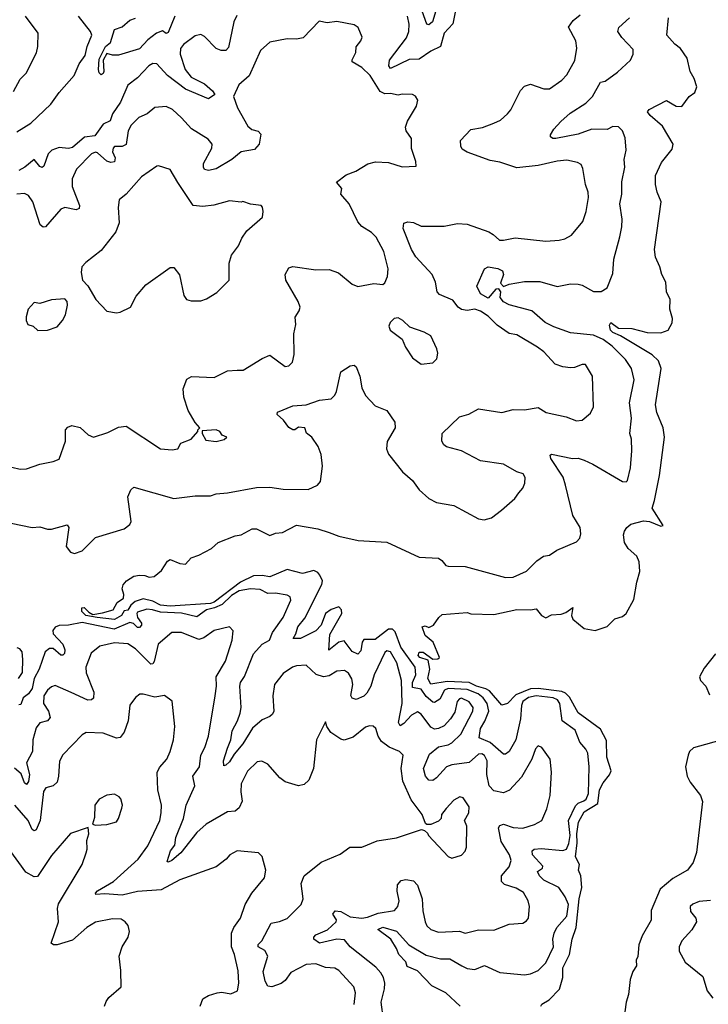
# Model space of a CAD drawing. Extents: x 2199565 to 2323334, y 894172 to 1018966.
# Tile 420 of 440: x 2312500 to 2316093, y 987024 to 992166. Entities that reach past the tile are written whole.
import ezdxf

# ---------------------------------------------------------------- set-up
doc = ezdxf.new("R2010")
doc.units = 0

msp = doc.modelspace()

# ---------------------------------------------------------------- linework, layer by layer
at = {"layer": '0CON10XD'}
for points in [[(2314774.3, 992214.3), (2314759.7, 992145), (2314714.2, 992095), (2314696.7, 992025), (2314645, 992001.4), (2314585, 991960), (2314532.8, 991957.2), (2314435, 991911.8), (2314425.4, 991925.4), (2314430.4, 991955), (2314518.7, 992071.3), (2314530.3, 992105), (2314531.9, 992141.9), (2314523.1, 992185)], [(2314671.9, 992211.9), (2314654.6, 992155), (2314635, 992138.2), (2314625, 992143.3), (2314591.4, 992235)], [(2312459.1, 989829.1), (2312502, 989818), (2312535, 989820), (2312605, 989845.7), (2312675, 989858), (2312705, 989871.2), (2312739.4, 989965), (2312738.8, 990025), (2312751.2, 990038.8), (2312772.7, 990047.3), (2312815, 990035.7), (2312857.8, 989997.8), (2312885, 989986), (2312959.7, 990010.3), (2313015, 990038), (2313055, 990044), (2313235, 989925.8), (2313295, 989919.2), (2313325, 989924.2), (2313340, 989955), (2313395, 989976.2), (2313430, 990015), (2313430, 990025), (2313440, 990035), (2313415, 990062.5), (2313378.9, 990125), (2313356.5, 990195), (2313352.3, 990237.7), (2313372.1, 990287.9), (2313397, 990303), (2313515, 990296.8), (2313585, 990332.9), (2313635, 990335.6), (2313666.2, 990335), (2313765, 990397.3), (2313805, 990414.3), (2313885, 990354), (2313905, 990358), (2313922.7, 990377.3), (2313931.7, 990418.3), (2313929.6, 990525), (2313941.1, 990575), (2313936.8, 990613.2), (2313958, 990645), (2313963.3, 990665), (2313953.2, 990695), (2313888.8, 990805), (2313885.5, 990834.5), (2313905, 990870.8), (2313925, 990876.7), (2314045, 990859.1), (2314115, 990861.8), (2314163.9, 990843.9), (2314235, 990784.3), (2314265, 990773.1), (2314347.7, 990787.7), (2314395, 990783.8), (2314405, 990792.5), (2314420, 990825), (2314422, 990865), (2314399.5, 990955), (2314360.2, 991030.2), (2314335, 991054.2), (2314285, 991085.7), (2314265, 991110), (2314219.4, 991205), (2314175.8, 991255), (2314180.8, 991285), (2314153.2, 991316.8), (2314203.6, 991356.4), (2314254.5, 991375.5), (2314317, 991413), (2314357, 991423), (2314425, 991420), (2314495, 991398), (2314568.3, 991401.7), (2314567.5, 991425), (2314543.9, 991493.9), (2314544, 991545), (2314516.7, 991585), (2314513.8, 991605), (2314523.6, 991636.4), (2314570, 991715), (2314576.7, 991745), (2314565.9, 991765.9), (2314550, 991775), (2314495, 991777.5), (2314475, 991771.2), (2314435, 991780.5), (2314405, 991777.9), (2314381.3, 991791.3), (2314328.8, 991875), (2314285, 991915.9), (2314234.6, 991945), (2314234.1, 991955.9), (2314253.8, 991995), (2314256.5, 992023.5), (2314280, 992055), (2314287.1, 992075), (2314266.7, 992125), (2314245, 992138.8), (2314155, 992155.8), (2314105, 992150), (2314062.3, 992157.7), (2313978.8, 992071.2), (2313945, 992064.5), (2313895, 992065.4), (2313805, 992048), (2313756, 992005), (2313697.6, 991872.4), (2313644, 991825), (2313615.6, 991765), (2313636.2, 991705), (2313690.5, 991610.5), (2313711.7, 991591.7), (2313745, 991582.9), (2313758.2, 991568.2), (2313749.5, 991515), (2313725, 991488.1), (2313655, 991475.5), (2313606.4, 991435), (2313525, 991386.4), (2313485, 991378.6), (2313465, 991384), (2313458.6, 991395), (2313459.1, 991415), (2313502.2, 991495), (2313505, 991516.7), (2313482.6, 991542.6), (2313396.1, 991596.1), (2313345, 991652.9), (2313296.8, 991696.8), (2313265, 991712.5), (2313205, 991706.7), (2313165, 991674.3), (2313121.9, 991655), (2313081.8, 991615), (2313066, 991585), (2313055, 991514.5), (2313035, 991503.2), (2312995, 991503.1), (2312987.8, 991495), (2312984.7, 991475), (2312997.5, 991445), (2312995, 991424.4), (2312975, 991420.3), (2312955, 991426.4), (2312905, 991470.4), (2312895, 991473.5), (2312874.2, 991465), (2312795.5, 991384.5), (2312773.1, 991335), (2312774.5, 991295), (2312812.1, 991195), (2312809.8, 991180.2), (2312795, 991172.5), (2312735.4, 991184.6), (2312715, 991177.1), (2312635, 991083.8), (2312621.6, 991081.6), (2312606.8, 991095), (2312569.1, 991215), (2312545, 991248.6), (2312525, 991258.9), (2312485, 991255.5)], [(2312468.3, 991791.7), (2312502, 991855), (2312533.2, 991886.8), (2312587.9, 991992.1), (2312594.1, 992025.9), (2312595.7, 992095), (2312530.6, 992185)], [(2312485, 991580.4), (2312557.8, 991625), (2312662.1, 991725), (2312705.4, 991785), (2312784.4, 991875), (2312809.4, 991935), (2312841.7, 991978.3), (2312851.8, 992025), (2312876.4, 992085), (2312869.5, 992105), (2312807.5, 992185)], [(2313632.8, 992187.2), (2313617.6, 992155), (2313590.1, 992019.9), (2313575, 992005.3), (2313551.2, 992005), (2313525, 992016.1), (2313465, 992077.9), (2313445, 992088.2), (2313415, 992082.3), (2313353.9, 992036.1), (2313339.6, 992015), (2313337.9, 991985), (2313362.6, 991905), (2313395, 991865.3), (2313465, 991830.4), (2313505.4, 991795), (2313517.8, 991775), (2313485, 991751.9), (2313365, 991803.5), (2313270.7, 991875), (2313215.6, 991935), (2313195, 991936.5), (2313174.4, 991925), (2313115, 991862.5), (2313065, 991823.1), (2313026, 991735), (2312983.9, 991675), (2312971.7, 991638.3), (2312935, 991619.6), (2312891.5, 991558.5), (2312838.4, 991551.6), (2312775, 991498), (2312755, 991493.5), (2312705, 991499), (2312667.5, 991485), (2312649.1, 991465), (2312625, 991401.2), (2312616.7, 991393.3), (2312605, 991398.6), (2312575, 991435.6), (2312526.7, 991395), (2312495, 991377.6)], [(2314798.1, 987015), (2314724.2, 987084.2), (2314650.5, 987120.5), (2314575, 987200), (2314521.5, 987221.5), (2314515, 987246.9), (2314478, 987285), (2314467.1, 987315), (2314436.9, 987365), (2314369.4, 987415), (2314395, 987426.4), (2314465.7, 987405.7), (2314530.4, 987335), (2314620.8, 987280.8), (2314695, 987261.6), (2314745, 987261.8), (2314806.5, 987225), (2314835, 987211.4), (2314875, 987206.6), (2314925, 987227.3), (2315005, 987191.3), (2315135, 987177.9), (2315166, 987184), (2315205, 987201.4), (2315245, 987241.4), (2315285.4, 987325), (2315282.1, 987365), (2315289.1, 987395), (2315302.5, 987425), (2315355, 987484.2), (2315363.3, 987545), (2315346.5, 987585), (2315313.6, 987633.6), (2315235, 987672.6), (2315212.2, 987695), (2315202.7, 987717.3), (2315228, 987735), (2315230, 987745), (2315176.4, 987805), (2315174.5, 987825), (2315185.4, 987834.6), (2315221.7, 987838.2), (2315335, 987827.5), (2315352.9, 987835), (2315365, 987864.3), (2315371.7, 987905), (2315363.8, 987985), (2315399.7, 988060.3), (2315415, 988074.7), (2315443, 988087), (2315455.6, 988095), (2315468.2, 988125), (2315471.1, 988265), (2315463.9, 988335), (2315455, 988356.9), (2315423.5, 988393.5), (2315398.2, 988455), (2315331.6, 988505), (2315319.4, 988595), (2315306.8, 988615), (2315283.1, 988625), (2315195, 988636), (2315155, 988627.1), (2315125, 988606), (2315117.7, 988585), (2315114, 988515), (2315088.6, 988405), (2315055, 988344.4), (2315035, 988330), (2315025, 988330), (2314955, 988391.9), (2314897.1, 988415), (2314903.9, 988465), (2314927.4, 988502.6), (2314947.7, 988555), (2314939.4, 988595), (2314918.4, 988625), (2314892.3, 988645), (2314835, 988668.3), (2314736.6, 988673.4), (2314716.3, 988665), (2314692.2, 988617.8), (2314665, 988600.4), (2314655, 988602.5), (2314621.9, 988631.9), (2314595, 988669.5), (2314548.9, 988678.9), (2314549.8, 988705), (2314566.8, 988745), (2314563.4, 988785), (2314489.7, 988889.7), (2314460.1, 988970.1), (2314445, 988984), (2314425, 988983.3), (2314355, 988929.6), (2314295, 988929.7), (2314286.2, 988915), (2314280, 988870), (2314265, 988852.7), (2314235, 988866.9), (2314192.7, 988922.7), (2314165, 988914.7), (2314112.8, 988872.8), (2314119.1, 988955), (2314181.8, 989065), (2314178.9, 989085), (2314165, 989099.6), (2314125, 989086.4), (2314095.4, 989065), (2314072.6, 989005), (2314045.5, 988974.5), (2313965, 988934.4), (2313927.5, 988935), (2313941.4, 988958.6), (2313950.9, 988995), (2313988.5, 989041.5), (2314076.1, 989216.1), (2314079.2, 989235), (2314066.4, 989265), (2314055, 989279.6), (2314035, 989290), (2313975, 989274.3), (2313895, 989295.7), (2313805, 989255.8), (2313765, 989263), (2313719.1, 989260.9), (2313651.7, 989228.3), (2313515.5, 989125), (2313495, 989117.8), (2313285, 989102.8), (2313235, 989108.9), (2313195, 989128.7), (2313145, 989142.4), (2313101.9, 989128.1), (2313080.6, 989109.4), (2313065, 989082.3), (2313045, 989078.8), (2313031.1, 989055), (2312995, 989033.5), (2312904.3, 989044.3), (2312845, 989055.4), (2312824.6, 989075), (2312824.6, 989095.4), (2312836.7, 989096.7), (2312861.2, 989071.2), (2312880.7, 989060.7), (2312931.9, 989068.1), (2312987.5, 989085), (2313008.3, 989121.7), (2313041.2, 989145), (2313042.9, 989165), (2313034.5, 989194.5), (2313039.7, 989215), (2313056.4, 989235), (2313095, 989259.6), (2313125, 989265.2), (2313153.1, 989263.1), (2313175, 989254), (2313201.7, 989258.3), (2313239.6, 989290.4), (2313270.9, 989339.1), (2313285, 989347.5), (2313335, 989326.2), (2313365, 989323.3), (2313393.9, 989356.1), (2313435, 989370), (2313500, 989405), (2313536.2, 989435), (2313625, 989470), (2313655, 989475.8), (2313713.1, 989506.9), (2313735, 989507.3), (2313805, 989472.7), (2313835, 989484.5), (2313872.1, 989487.9), (2313945, 989527.1), (2314055, 989506.8), (2314115, 989487.8), (2314165, 989469.7), (2314267, 989447), (2314415, 989437.5), (2314585, 989358.6), (2314685, 989354.3), (2314702.6, 989342.6), (2314724, 989315), (2314735, 989311.4), (2314825, 989310.7), (2315035, 989253.1), (2315074.4, 989255.6), (2315145, 989285.8), (2315199.3, 989340.7), (2315233.3, 989365), (2315265, 989369.2), (2315303.3, 989395), (2315405, 989440), (2315422.3, 989457.7), (2315428.1, 989481.9), (2315424.5, 989515), (2315386.7, 989576.7), (2315348.1, 989735), (2315336.4, 989776.4), (2315271.4, 989875), (2315268.8, 989891.2), (2315275, 989897.1), (2315385, 989874.5), (2315415, 989875.5), (2315445, 989865.8), (2315490.8, 989845), (2315645, 989754.4), (2315665, 989753.2), (2315671.2, 989758.8), (2315688.2, 989825), (2315694.5, 989915), (2315692.2, 989975), (2315684.5, 990005), (2315692.5, 990085), (2315682.3, 990165), (2315706.2, 990285), (2315691.8, 990345), (2315662, 990392), (2315591.2, 990461.2), (2315545, 990495.7), (2315495, 990518.1), (2315375, 990531.4), (2315287.2, 990562.8), (2315241.9, 990585), (2315172.9, 990645), (2315055, 990676.6), (2315025, 990691.8), (2315007.4, 990715), (2315011, 990745), (2315000.5, 990760.5), (2314985, 990758.8), (2314945, 990712), (2314904.3, 990735), (2314885.8, 990775), (2314925.9, 990864.1), (2314945, 990875.4), (2314995, 990866.9), (2315018.8, 990855), (2315024.2, 990835), (2315009.5, 990789.5), (2315025, 990773.1), (2315055, 990785.5), (2315135, 990798.2), (2315215, 990798.5), (2315305, 990772.3), (2315375, 990786.4), (2315415, 990785.4), (2315435, 990780.4), (2315495, 990746.2), (2315535, 990746.2), (2315565, 990765.8), (2315595, 990840), (2315601.1, 990915), (2315632.1, 991032.1), (2315642.7, 991085), (2315643.6, 991125), (2315631.5, 991205), (2315641.8, 991255), (2315641.4, 991318.6), (2315657.9, 991395), (2315653.6, 991435), (2315664.5, 991485), (2315659.7, 991549.7), (2315645, 991586.2), (2315625, 991605.8), (2315595, 991608.1), (2315565, 991592.5), (2315485.9, 991594.1), (2315415, 991568.6), (2315297.5, 991545), (2315282.5, 991545), (2315270, 991555), (2315270, 991565), (2315288.1, 991595), (2315323.5, 991635), (2315371.7, 991678.3), (2315455, 991730.4), (2315488.9, 991765), (2315530.9, 991839.1), (2315555, 991844.2), (2315618.7, 991891.3), (2315687.1, 991955), (2315701.4, 991985), (2315700.7, 992010.7), (2315642.4, 992072.4), (2315622.1, 992105), (2315626.7, 992125), (2315682.2, 992175)], [(2313308.8, 992185), (2313275, 992098.9), (2313265, 992094.4), (2313245, 992107.8), (2313214.2, 992095.7), (2313168.9, 992061.1), (2313125, 992013.3), (2313015, 991981.2), (2312985, 991981.2), (2312955, 991990), (2312935.8, 991955), (2312939.1, 991895), (2312935, 991884), (2312925, 991878.6), (2312915, 991888), (2312911.1, 991905), (2312915, 991960), (2312948.1, 992025), (2312973.8, 992046.2), (2312994.8, 992115.2), (2313035, 992128.4), (2313075, 992162.9), (2313105, 992174.5)], [(2313081.9, 989545), (2313064.2, 989675), (2313079.5, 989710.5), (2313095.8, 989724.2), (2313305, 989665.6), (2313415, 989678.9), (2313495, 989680), (2313525, 989689.5), (2313585, 989694.6), (2313735, 989722.2), (2313805, 989724.4), (2313875, 989714.4), (2314005, 989712.5), (2314053.3, 989735), (2314069.2, 989755), (2314080, 989835), (2314073.2, 989895), (2314057.7, 989937.7), (2314024, 989985), (2313996.4, 990006.4), (2313987.5, 990035), (2313955, 990038.8), (2313935.8, 990024.2), (2313925, 990024.3), (2313905, 990035.7), (2313876.7, 990075), (2313843.8, 990105), (2313845, 990116.2), (2313925, 990149.5), (2313995, 990154.6), (2314065, 990179.5), (2314125, 990186.7), (2314144.4, 990205), (2314153.1, 990225), (2314175, 990327.5), (2314225, 990358), (2314245, 990362), (2314255, 990353.3), (2314274.4, 990305), (2314285, 990243.3), (2314303.7, 990203.7), (2314355, 990149.2), (2314416, 990125), (2314458, 990065), (2314459.2, 990035), (2314417, 989963), (2314414.2, 989925), (2314425, 989896.7), (2314497.5, 989805), (2314548.9, 989758.9), (2314585, 989710), (2314635, 989666), (2314675, 989644), (2314765, 989628.8), (2314895, 989558.8), (2314923.9, 989553.9), (2314962.5, 989565), (2315015, 989603.8), (2315083.3, 989665), (2315104.2, 989695.8), (2315125, 989720), (2315135.8, 989745), (2315138, 989775), (2315126.7, 989795), (2315094.3, 989804.3), (2315025, 989845.7), (2314905, 989862.2), (2314805, 989914.4), (2314726.7, 989935), (2314712.5, 989945), (2314702.5, 989965), (2314703.8, 990005), (2314795, 990092.5), (2314843.9, 990106.1), (2314895, 990133.6), (2315015.8, 990114.2), (2315075, 990130.5), (2315135, 990127.8), (2315205, 990140), (2315247.5, 990115), (2315351.7, 990091.7), (2315405, 990071.1), (2315435, 990074.2), (2315479.1, 990110.9), (2315494.3, 990145), (2315488.6, 990305), (2315452.5, 990365), (2315435, 990365.6), (2315395, 990348.9), (2315375, 990348.5), (2315335, 990353.3), (2315295, 990367.1), (2315235, 990431.4), (2315202, 990455), (2315095, 990520), (2315055, 990527.1), (2314991.4, 990571.4), (2314945, 990618.2), (2314905, 990643.8), (2314875, 990653.8), (2314835, 990647.5), (2314805, 990653.3), (2314788.6, 990665), (2314760.9, 990700.9), (2314690.9, 990730.9), (2314678.6, 990745), (2314669.5, 990795), (2314652.5, 990835), (2314566.9, 990926.9), (2314543.8, 990965), (2314501.8, 991075), (2314505, 991103.3), (2314525, 991110.8), (2314555, 991107.5), (2314595, 991088), (2314715, 991087.1), (2314785, 991101.9), (2314835, 991097.5), (2314947.8, 991057.8), (2314971.2, 991045), (2315003.3, 991015), (2315025, 991014), (2315085, 991026.2), (2315245, 991010), (2315315.7, 991014.3), (2315345, 991022), (2315378.8, 991041.2), (2315438, 991112), (2315456.2, 991165), (2315467.4, 991237.4), (2315466.5, 991265), (2315452.2, 991305), (2315438.1, 991388.1), (2315429.1, 991409.1), (2315410.9, 991420.9), (2315355, 991432.5), (2315305, 991427.5), (2315205, 991403.8), (2315095, 991392.7), (2315005, 991422.7), (2314955, 991430.8), (2314835, 991473.3), (2314809.3, 991489.3), (2314801.4, 991505), (2314800, 991535), (2314855, 991593.1), (2314915, 991603.6), (2314973.8, 991625), (2315008.1, 991641.9), (2315046.2, 991673.8), (2315063.1, 991695), (2315113.3, 991796.7), (2315135, 991818.9), (2315165, 991829.5), (2315235, 991804.2), (2315265, 991804.3), (2315329.5, 991850.5), (2315355, 991878), (2315397.4, 991952.6), (2315407.3, 992017.3), (2315401.9, 992055), (2315363.9, 992126.1), (2315388.3, 992161.7), (2315425, 992191.2)], [(2315635.5, 990515), (2315595, 990532.3), (2315582.2, 990545), (2315578.6, 990571.4), (2315585, 990583.8), (2315625, 990554.3), (2315695, 990552.9), (2315775, 990532.3), (2315845, 990530), (2315883.8, 990545), (2315905, 990582.5), (2315906.2, 990606.2), (2315892.9, 990655), (2315894.3, 990704.3), (2315876, 990745), (2315872, 990795), (2315850.8, 990835), (2315841.2, 990875), (2315818, 990925), (2315812.5, 990965), (2315847.9, 991215), (2315826.9, 991265), (2315818.6, 991305), (2315817.9, 991352.1), (2315849.6, 991420.4), (2315905, 991490), (2315909.2, 991515), (2315855, 991610), (2315790, 991665), (2315776.2, 991685), (2315785, 991696.7), (2315875, 991744.2), (2315925, 991714), (2315955, 991713.3), (2315993.1, 991765), (2316023.5, 991786.5), (2316032.9, 991815), (2316019.4, 991859.4), (2315998.6, 991895), (2315982.9, 991965), (2315948.5, 992015), (2315918.2, 992038.2), (2315876.4, 992085), (2315885, 992175.8)], [(2313005, 990634.4), (2313025, 990637.8), (2313078, 990665), (2313107.8, 990722.2), (2313158.9, 990781.1), (2313285, 990872), (2313305, 990871.2), (2313333.4, 990833.4), (2313355.8, 990725.8), (2313370, 990705), (2313395, 990698.1), (2313445, 990698.1), (2313475, 990707.5), (2313528.8, 990741.2), (2313593.3, 990805), (2313592.5, 990895), (2313604.3, 990935.7), (2313641.2, 990985), (2313658.8, 991025), (2313685, 991063.3), (2313767.5, 991135), (2313770, 991165), (2313767, 991187), (2313760, 991195), (2313705, 991202.5), (2313665, 991216.7), (2313655, 991212.5), (2313595, 991219.2), (2313512.7, 991197.3), (2313455, 991189.5), (2313405.2, 991195.2), (2313324.4, 991315), (2313285, 991383.8), (2313225, 991402), (2313215, 991401.2), (2313136, 991345), (2313056, 991255), (2313018.6, 991225), (2313013.3, 991185), (2313019.2, 991105), (2313002.4, 991057.6), (2312925, 990961.2), (2312845, 990898.8), (2312823.3, 990875), (2312820, 990845), (2312827.5, 990805), (2312856.1, 990776.1), (2312896.7, 990705), (2312955, 990643.3), (2313005, 990634.4)], [(2312595, 990542.5), (2312645, 990543.8), (2312695, 990561.2), (2312723.8, 990595), (2312738.8, 990625), (2312748.8, 990675), (2312746.7, 990695), (2312735, 990707.5), (2312665, 990703.3), (2312605, 990683.3), (2312575, 990688.8), (2312543.3, 990655), (2312533.3, 990615), (2312533.3, 990595), (2312542.5, 990575), (2312570, 990565), (2312595, 990542.5)], [(2314595, 990366.7), (2314655, 990373.8), (2314676.2, 990395), (2314681.2, 990425), (2314677.3, 990447.3), (2314646, 990515), (2314610, 990535), (2314535, 990560.8), (2314499.4, 990595), (2314475, 990609.6), (2314454.6, 990605.4), (2314432.5, 990585), (2314426.7, 990565), (2314433.3, 990545), (2314495, 990497.5), (2314513.3, 990455), (2314550.5, 990400.5), (2314595, 990366.7)], [(2315218.6, 987015), (2315224.5, 987025.5), (2315262.1, 987047.9), (2315317.2, 987102.7), (2315333.9, 987165), (2315333.8, 987215), (2315369.7, 987285), (2315383.5, 987365), (2315404.3, 987425.7), (2315419.6, 987575), (2315433.7, 987635), (2315428.8, 987695), (2315415.5, 987725), (2315421.6, 987755), (2315400.9, 987795), (2315408.4, 987868.4), (2315407.1, 987915), (2315416.8, 987975), (2315445, 988028.7), (2315516.2, 988073.8), (2315525.1, 988145), (2315545, 988181.5), (2315578.2, 988221.8), (2315586.8, 988243.2), (2315564.7, 988315), (2315561.5, 988401.5), (2315530.4, 988460.4), (2315415, 988545.9), (2315368.4, 988628.4), (2315348.8, 988648.8), (2315328.6, 988658.6), (2315205, 988672.9), (2315165, 988671.2), (2315088.8, 988641.2), (2315045, 988595.6), (2315016, 988586), (2314951, 988661), (2314932.4, 988672.4), (2314884.5, 988685), (2314845, 988704.5), (2314729.8, 988709.8), (2314645, 988696.7), (2314628.9, 988725), (2314640.9, 988775), (2314630.7, 988820.7), (2314587.5, 988835), (2314579.2, 988845), (2314585, 988862.5), (2314605, 988862.5), (2314655, 988826.7), (2314681.7, 988828.3), (2314690, 988835), (2314657.5, 988915), (2314615, 988950), (2314600, 988995), (2314615, 989000), (2314635, 988992.5), (2314660, 989005), (2314687.5, 989045), (2314705, 989060), (2314835, 989070), (2314855, 989063.3), (2314975, 989059.4), (2315095, 989086.4), (2315165, 989084), (2315195, 989090), (2315223.8, 989055), (2315245, 989043.3), (2315275, 989058.8), (2315325, 989062), (2315349.4, 989070.6), (2315386.4, 989096.4), (2315380, 989055), (2315386.1, 989036.1), (2315445, 988987.5), (2315503, 988977), (2315565, 988996.7), (2315605, 989036.7), (2315645, 989050), (2315665, 989065.8), (2315705, 989138), (2315721.1, 989228.9), (2315735.5, 989284.5), (2315733.3, 989335), (2315721.3, 989365), (2315675.6, 989405), (2315655.8, 989435), (2315650, 989475), (2315656, 989495), (2315667.5, 989515), (2315688.6, 989531.4), (2315755, 989549.7), (2315786.3, 989546.3), (2315845, 989521.9), (2315858, 989525), (2315800, 989615), (2315813.4, 989655), (2315839.3, 989785), (2315864.1, 989985), (2315858, 990035), (2315825, 990113.8), (2315817.9, 990155), (2315847.7, 990345), (2315833.3, 990385), (2315801.2, 990415), (2315635.5, 990515)], [(2313525, 989963.8), (2313567, 989973), (2313580, 989985), (2313557, 989997), (2313545, 990016.2), (2313525, 990024), (2313451.7, 990018.3), (2313452.5, 990005), (2313470.7, 989970.7), (2313525, 989963.8)], [(2312455, 989536.5), (2312565, 989514.4), (2312605, 989517.8), (2312645, 989505.6), (2312665.6, 989505.6), (2312747.8, 989527.8), (2312755.4, 989515), (2312741.9, 989415), (2312764.2, 989385), (2312785, 989378.5), (2312825, 989391.9), (2312895, 989461.1), (2313045, 989507.5), (2313075, 989530), (2313081.9, 989545)], [(2314398.8, 986945), (2314385.9, 987035), (2314404.3, 987105), (2314404.8, 987135), (2314399.2, 987165), (2314385, 987188.9), (2314357.8, 987217.8), (2314225, 987324.5), (2314195, 987361.1), (2314154.2, 987364.3), (2314065, 987344.1), (2314035.2, 987365), (2314035.2, 987375), (2314045, 987387.3), (2314106.2, 987413.9), (2314151.5, 987455), (2314153.3, 987465), (2314134.6, 987495), (2314146.8, 987513.2), (2314175, 987509.7), (2314225, 987481.2), (2314285, 987474.3), (2314315, 987479), (2314369.7, 987500.3), (2314455.7, 987514.3), (2314472.4, 987535), (2314480, 987565), (2314469, 987615), (2314471.7, 987648.3), (2314489.8, 987670.2), (2314514.5, 987675.5), (2314555, 987669.5), (2314575.7, 987645.7), (2314600.8, 987575), (2314602.9, 987512.9), (2314615.5, 987455.5), (2314625, 987434), (2314645, 987415.7), (2314685, 987401.4), (2314795, 987405.7), (2314825, 987395.7), (2314895, 987413.1), (2314975, 987411.4), (2315055, 987442.5), (2315125, 987448.6), (2315145, 987460), (2315155.8, 987475), (2315160.8, 987535), (2315153.1, 987565), (2315128.3, 987608.3), (2315090.4, 987630.4), (2315029.3, 987649.3), (2315014.4, 987665), (2315014.7, 987695.3), (2315055, 987742.5), (2315065.4, 987775), (2315056.2, 987805), (2315012.2, 987875), (2314999.4, 987945), (2315005, 987958.5), (2315025, 987964.6), (2315075, 987948.2), (2315125, 987943.9), (2315186.1, 987963.9), (2315224.2, 987985), (2315250, 988045), (2315267.5, 988115), (2315274.3, 988235.7), (2315268.9, 988305), (2315225, 988365.8), (2315205, 988374.2), (2315190.9, 988359.1), (2315173.3, 988305), (2315119.2, 988210.9), (2315056.6, 988143.4), (2315025, 988129.2), (2314975, 988139.2), (2314949.3, 988165), (2314937.4, 988225), (2314939.3, 988295), (2314925, 988323.8), (2314911.7, 988331.8), (2314895, 988330.5), (2314845, 988286.3), (2314755, 988275.5), (2314726.4, 988265), (2314675, 988206.7), (2314655, 988192.5), (2314635, 988195.6), (2314616.9, 988215), (2314606.4, 988255), (2314639.2, 988330.9), (2314685, 988369.6), (2314735, 988379.7), (2314755, 988390.3), (2314802.3, 988435), (2314864.5, 988555), (2314865.8, 988575), (2314845, 988604.5), (2314805, 988622.2), (2314795, 988620), (2314782.3, 988605), (2314770, 988550), (2314748.7, 988515), (2314715, 988477.9), (2314685, 988463.8), (2314665, 988461.8), (2314645, 988471.2), (2314595, 988540), (2314575, 988550.9), (2314545, 988533.7), (2314505, 988490.3), (2314485, 988479.3), (2314476.1, 988496.1), (2314496.6, 988595), (2314491.7, 988715), (2314468.2, 988808.2), (2314435, 988864.4), (2314415, 988870), (2314405, 988861.4), (2314350.4, 988745), (2314331.7, 988685), (2314311.2, 988648.8), (2314296.4, 988633.6), (2314255, 988615.9), (2314235, 988622.3), (2314227.2, 988637.2), (2314238.1, 988695), (2314233.5, 988723.5), (2314215, 988752.7), (2314195, 988768.2), (2314155, 988764.1), (2314115, 988739.2), (2314085, 988734.1), (2314047, 988747), (2313995, 988795.5), (2313945, 988792.3), (2313924.2, 988785), (2313875, 988751.2), (2313830.3, 988695), (2313820, 988635), (2313825.4, 988555), (2313819.8, 988540.2), (2313805, 988527.1), (2313765, 988510.5), (2313715, 988466.9), (2313665, 988383.9), (2313618.8, 988331.2), (2313595, 988291.3), (2313575, 988273.3), (2313565, 988270), (2313564.1, 988295), (2313585, 988361.4), (2313602.2, 988405), (2313608.1, 988451.9), (2313637.1, 988505), (2313650.9, 988545), (2313655.3, 988575), (2313648.2, 988685), (2313652, 988705), (2313673.4, 988736.6), (2313719.7, 988855), (2313765.2, 988904.8), (2313804.1, 988925.9), (2313818.7, 988965), (2313874.7, 989045), (2313914, 989135), (2313912, 989152), (2313895, 989160.8), (2313835, 989172), (2313795, 989169.2), (2313755, 989190.8), (2313704.7, 989194.7), (2313645, 989182.8), (2313605, 989159.1), (2313557.2, 989112.8), (2313516.2, 989093.8), (2313475, 989084), (2313425, 989047), (2313345, 989067.1), (2313235, 989072.1), (2313193.5, 989085), (2313163, 989087), (2313115, 989072.7), (2313110.4, 989065), (2313113.9, 989045), (2313135.7, 989015), (2313136.3, 989005), (2313125, 988991.9), (2313115, 988991.4), (2313093.1, 989013.1), (2313075, 989018.5), (2312993.2, 988983.2), (2312825, 989017.6), (2312755, 989004.3), (2312705, 989002.5), (2312685, 988993.3), (2312673.6, 988976.4), (2312675, 988959.2), (2312725.6, 988905.6), (2312736.2, 988875), (2312733.5, 988856.5), (2312725, 988846.8), (2312715, 988848.2), (2312675, 988882), (2312655, 988881.5), (2312632.9, 988865), (2312601.2, 988775), (2312575.2, 988725), (2312565, 988672.9), (2312545, 988644.8), (2312517.5, 988625), (2312505, 988590), (2312495, 988588)], [(2314245, 987023.8), (2314252.7, 987085), (2314242.9, 987115), (2314165, 987200.6), (2314145, 987212.5), (2314095, 987216.5), (2314045, 987236.5), (2313995, 987231.4), (2313915, 987190), (2313885, 987148.6), (2313865, 987132.2), (2313816, 987116), (2313795, 987119.2), (2313780, 987145), (2313770.5, 987195), (2313795.4, 987275.4), (2313778.8, 987305), (2313744.5, 987325), (2313744.2, 987335.8), (2313763.4, 987355), (2313811.7, 987448.3), (2313855, 987456.5), (2313895, 987472.2), (2313968.1, 987545), (2313978.6, 987575), (2313968.1, 987655), (2313985, 987695.7), (2314073, 987767), (2314172, 987808), (2314223.3, 987845), (2314285, 987845.5), (2314365, 987877.5), (2314465.7, 987894.3), (2314596.7, 987936.7), (2314612.5, 987932.5), (2314628.3, 987918.3), (2314632.5, 987905), (2314735.9, 987795.9), (2314755, 987788), (2314805, 987803.8), (2314825, 987823.3), (2314832, 987845), (2314833.9, 987953.9), (2314821.4, 987985), (2314844, 988025), (2314845.7, 988055.7), (2314815, 988102.5), (2314797, 988107), (2314765, 988091.2), (2314725, 988046), (2314701.2, 988015), (2314698.8, 987995), (2314685, 987980), (2314645, 987963.3), (2314625, 987962.5), (2314618.3, 987968.3), (2314600.8, 988015), (2314542.5, 988092.5), (2314498.7, 988188.7), (2314490.5, 988255), (2314500.6, 988325), (2314482, 988345), (2314427.6, 988367.6), (2314387.4, 988397.4), (2314371.1, 988425), (2314358.8, 988465), (2314345, 988476), (2314325, 988478), (2314305, 988471.4), (2314240.9, 988419.1), (2314193.2, 988403.2), (2314175, 988408.6), (2314124.1, 988444.1), (2314102.5, 988475), (2314095, 988500), (2314048, 988405), (2314032.9, 988255), (2314008.6, 988195), (2313985, 988172.9), (2313955, 988165.7), (2313885.5, 988185.5), (2313856.9, 988206.9), (2313795, 988277.5), (2313764.1, 988294.1), (2313738.7, 988291.3), (2313687.8, 988242.2), (2313656.2, 988175), (2313653.6, 988133.6), (2313661.1, 988085), (2313645, 988050), (2313625, 988033.3), (2313585, 988029.5), (2313472.9, 987965), (2313425, 987921.1), (2313341.5, 987815), (2313294.2, 987775), (2313275, 987766), (2313270, 987770), (2313286.8, 987825), (2313309.2, 987855), (2313314.8, 987895), (2313354.7, 987995), (2313368.5, 988065), (2313413.8, 988165), (2313403.2, 988215), (2313437.3, 988265), (2313444.7, 988325), (2313466.1, 988365), (2313485.7, 988424.3), (2313520.4, 988635), (2313527.5, 988685), (2313524.5, 988735), (2313573.1, 988816.9), (2313609.5, 988925), (2313614.2, 988975), (2313595, 988995.8), (2313515, 988976.9), (2313461.6, 988938.4), (2313435, 988929.6), (2313345, 988966.7), (2313293.3, 988965), (2313222.9, 988905), (2313201.4, 988815), (2313195, 988802), (2313185, 988799.7), (2313105, 988880.9), (2313065, 988907.5), (2312995, 988912.1), (2312918.8, 988895), (2312872.9, 988857.1), (2312844.5, 988785), (2312847.3, 988755), (2312887.5, 988655), (2312885, 988623.8), (2312875, 988614.2), (2312855, 988612.5), (2312767.6, 988652.4)], [(2312493.8, 988725), (2312513.7, 988756.3), (2312515.6, 988824.4), (2312512.5, 988865), (2312501.1, 988881.1), (2312486.1, 988886.1)], [(2316130.6, 988855), (2316071.2, 988778.8), (2316047.1, 988735), (2316052, 988715), (2316081.2, 988685), (2316100.5, 988640.5)], [(2312767.6, 988652.4), (2312685, 988688.8), (2312665, 988681.8), (2312645, 988665.5), (2312626.2, 988635), (2312623.2, 988595), (2312650.4, 988555), (2312658, 988522), (2312645, 988504.4), (2312605, 988493.3), (2312585, 988468.8), (2312567.9, 988405), (2312566.3, 988345), (2312534.6, 988285), (2312550.2, 988225), (2312545, 988188.5), (2312535, 988172), (2312525, 988180.4), (2312508, 988228), (2312473.4, 988256.6)], [(2313441.2, 987015), (2313455, 987052.5), (2313485, 987070), (2313530, 987085), (2313555, 987087.5), (2313601.7, 987078.3), (2313635.8, 987095), (2313643.3, 987135), (2313639.2, 987199.2), (2313620.4, 987285), (2313605.5, 987325), (2313605.6, 987395), (2313616.9, 987425), (2313651.8, 987475), (2313676.9, 987545), (2313711.2, 987605), (2313777.1, 987685), (2313784.4, 987725), (2313765.8, 987795.8), (2313745.6, 987815.6), (2313635, 987825.6), (2313596, 987805), (2313577.7, 987782.3), (2313525, 987742.5), (2313335, 987673.9), (2313237.9, 987622.1), (2313115, 987613.8), (2313035, 987594.8), (2312945, 987601.4), (2312897.5, 987597.5), (2312895.6, 987605), (2312905, 987617.5), (2312988.5, 987665), (2313118.5, 987781.5), (2313168.6, 987851.4), (2313231.1, 987985), (2313238.9, 988025), (2313240, 988065), (2313221.5, 988145), (2313217.5, 988235), (2313229.3, 988260.7), (2313266.9, 988305), (2313285.6, 988345), (2313301.9, 988405), (2313309.2, 988475), (2313295, 988607.5), (2313255, 988636.7), (2313205, 988627.8), (2313145, 988644.4), (2313127, 988643), (2313105, 988626.2), (2313075, 988586.7), (2313065.5, 988505), (2313044.4, 988445), (2313025, 988417.5), (2313005, 988414), (2312935, 988440), (2312846.9, 988443.1), (2312825, 988432), (2312725, 988327.5), (2312706.8, 988293.2), (2312702.7, 988215), (2312695.3, 988184.7), (2312675, 988164.4), (2312636.2, 988155), (2312624, 988136), (2312606.7, 987985), (2312585, 987936), (2312575, 987930.8), (2312565, 987937.1), (2312543.2, 987985), (2312474.8, 988064.8)], [(2316185, 988410), (2316015.8, 988364.2), (2315995.9, 988344.1), (2315987.5, 988325), (2315974.4, 988265), (2315982.9, 988215), (2315998, 988185), (2316052.5, 988115), (2316063.3, 988083.3), (2316032.5, 987817.5), (2316014.4, 987765), (2315985.6, 987725), (2315908.2, 987681.8), (2315842.5, 987625), (2315794.4, 987515), (2315795, 987463.3), (2315747.8, 987382.2), (2315730.5, 987335), (2315725.8, 987274.2), (2315717.5, 987255), (2315719.4, 987225), (2315698.8, 987195), (2315685.9, 987154.1), (2315676.7, 987075), (2315664, 987035), (2315658.1, 986985)], [(2312895, 987960), (2312955, 987963.8), (2313005, 987977.5), (2313015.9, 987994.1), (2313032.3, 988047.7), (2313036, 988065), (2313027, 988097), (2313018.6, 988108.6), (2312995, 988121.2), (2312955, 988116.2), (2312915, 988096.2), (2312892, 988065), (2312890.7, 987999.3), (2312880, 987965), (2312895, 987960)], [(2312942.9, 987015), (2312951.3, 987038.7), (2312965, 987060), (2313029.4, 987115), (2313028.5, 987201.5), (2313018.5, 987275), (2313034.4, 987325), (2313065.7, 987375), (2313072.9, 987405), (2313065.7, 987435), (2313050.8, 987455), (2313029.4, 987469.4), (2312985, 987471.5), (2312895, 987452.7), (2312850, 987425), (2312775, 987360), (2312695, 987334.6), (2312675.5, 987335.5), (2312664.4, 987344.4), (2312701.5, 987455), (2312697.5, 987525), (2312701.7, 987548.3), (2312826, 987755), (2312847.5, 987815), (2312852.5, 987835), (2312850.5, 987879.5), (2312860, 987915), (2312857.5, 987947.5), (2312765, 987916.7), (2312665, 987800.8), (2312592, 987692), (2312575, 987690), (2312531.9, 987715), (2312445, 987834.2)], [(2316105, 987565.8), (2316045, 987560.8), (2316012.2, 987547.8), (2315999.4, 987535), (2315999.8, 987509.8), (2316027.5, 987475), (2316031.4, 987455), (2316007.6, 987412.4), (2315955.5, 987355), (2315941.1, 987325), (2315941.9, 987301.9), (2315973.1, 987245), (2316065, 987170), (2316087.8, 987095), (2316116.2, 987056.2)]]:
    msp.add_lwpolyline(points, dxfattribs=at)

doc.saveas('drawing.dxf')
